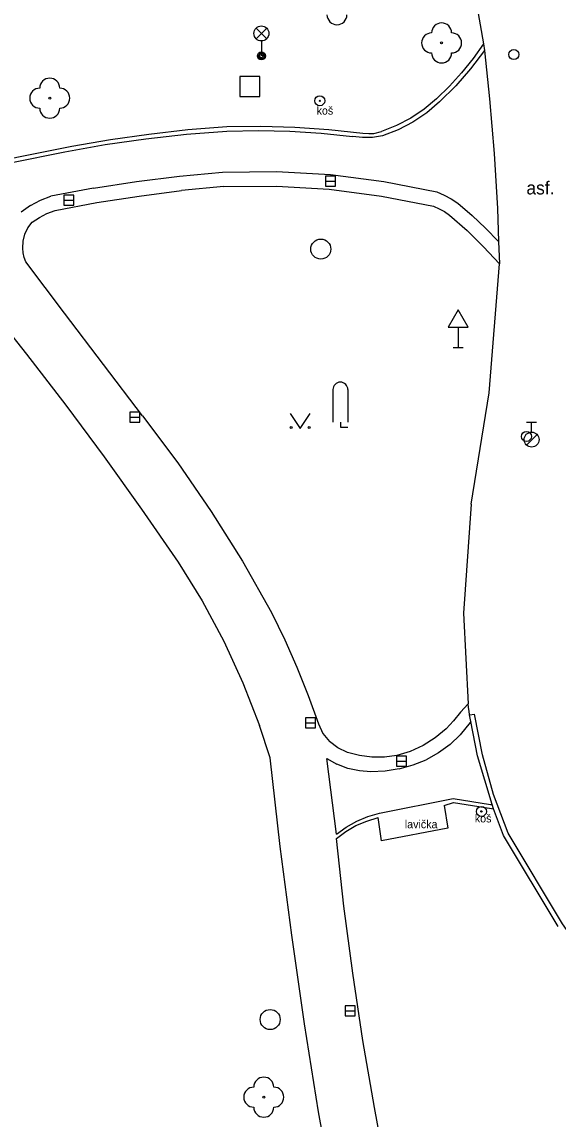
# Model space of a CAD drawing. Extents: x -600309 to -598967, y -1161267 to -1160292.
# Drawn here: x -599033.2 to -599006.4, y -1160601.6 to -1160546.7 of the extents above; entities that cross this region are included whole.
import ezdxf

# ---------------------------------------------------------------- set-up
doc = ezdxf.new("R2010")
doc.units = 0
for name, color, linetype in [('Level 10', 7, 'Continuous'), ('Level 11', 7, 'Continuous'), ('Level 22', 7, 'Continuous'), ('Level 25', 7, 'Continuous'), ('Level 26', 7, 'Continuous'), ('Level 27', 7, 'Continuous'), ('Level 28', 7, 'Continuous'), ('Level 33', 7, 'Continuous'), ('Level 34', 7, 'Continuous'), ('Level 36', 7, 'Continuous'), ('Level 40', 7, 'Continuous'), ('Level 42', 7, 'Continuous')]:
    doc.layers.add(name, color=color, linetype=linetype)

msp = doc.modelspace()

# ---------------------------------------------------------------- linework, layer by layer
at = {"layer": 'Level 10'}
for points in [[(-599011.3, -1160540.87), (-599010.08, -1160547.83)], [(-599010.08, -1160547.83), (-599010.04, -1160548.16), (-599009.78, -1160550.57), (-599009.55, -1160553.31), (-599009.38, -1160556.06), (-599009.33, -1160557.7), (-599009.29, -1160558.81)], [(-599010.7, -1160570.82), (-599009.81, -1160565.26), (-599009.29, -1160558.81)], [(-599010.7, -1160570.82), (-599011.09, -1160576.27), (-599010.86, -1160580.8)], [(-599010.78, -1160581.35), (-599010.8098, -1160581.1671), (-599010.8364, -1160580.9838), (-599010.86, -1160580.8)], [(-599010.78, -1160581.35), (-599010.53, -1160581.32)], [(-598992.4494, -1160607.7998), (-598996.2322, -1160604.1272), (-598999.75, -1160600.2), (-599003.0997, -1160596.1186), (-599006.1386, -1160591.8007), (-599008.85, -1160587.27), (-599009.5779, -1160585.3366), (-599010.1393, -1160583.3485), (-599010.53, -1160581.32)]]:
    msp.add_lwpolyline(points, dxfattribs=at)
at = {"layer": 'Level 11'}
for points in [[(-599010.08, -1160547.83), (-599010.61, -1160548.56), (-599011.18, -1160549.27), (-599011.78, -1160549.94), (-599012.43, -1160550.57)], [(-599010.04, -1160548.16), (-599010.73, -1160549.07), (-599011.47, -1160549.93), (-599012.28, -1160550.73)], [(-599012.43, -1160550.57), (-599013.05, -1160551.09), (-599013.72, -1160551.54), (-599014.44, -1160551.91), (-599015.19, -1160552.21)], [(-599012.28, -1160550.73), (-599012.92, -1160551.27), (-599013.62, -1160551.73), (-599014.36, -1160552.12), (-599015.14, -1160552.42)], [(-599031.01, -1160553.22), (-599029, -1160552.86), (-599026.97, -1160552.57), (-599024.94, -1160552.34), (-599022.91, -1160552.18)], [(-599030.67, -1160552.93), (-599028.74, -1160552.6), (-599026.81, -1160552.33), (-599024.87, -1160552.11), (-599022.92, -1160551.96)], [(-599022.92, -1160551.96), (-599021.21, -1160551.94), (-599019.51, -1160551.98), (-599017.81, -1160552.1), (-599016.11, -1160552.29)], [(-599022.91, -1160552.18), (-599021.34, -1160552.15), (-599019.76, -1160552.19), (-599018.2, -1160552.29), (-599016.63, -1160552.45)], [(-599016.11, -1160552.29), (-599015.81, -1160552.3), (-599015.56, -1160552.3), (-599015.19, -1160552.21)], [(-599041.56, -1160555.53), (-599038.86, -1160554.78), (-599036.15, -1160554.1), (-599033.41, -1160553.48), (-599030.67, -1160552.93)], [(-599015.14, -1160552.42), (-599015.64, -1160552.5), (-599016.14, -1160552.51), (-599016.63, -1160552.45)], [(-599041.53, -1160555.75), (-599038.92, -1160555.03), (-599036.3, -1160554.36), (-599033.66, -1160553.76), (-599031.01, -1160553.22)], [(-599029.58, -1160555.04), (-599027.44, -1160554.7), (-599025.29, -1160554.43), (-599023.13, -1160554.23)], [(-599023.13, -1160554.23), (-599020.43, -1160554.2), (-599017.74, -1160554.36), (-599015.07, -1160554.7), (-599012.42, -1160555.22)], [(-599029.58, -1160555.04), (-599031.71, -1160555.44)], [(-599023.07, -1160554.96), (-599025.19, -1160555.16)], [(-599023.07, -1160554.96), (-599020.43, -1160554.93), (-599017.8, -1160555.09), (-599015.18, -1160555.43), (-599012.59, -1160555.94)], [(-599032.74, -1160555.9), (-599032.24, -1160555.64), (-599031.71, -1160555.44)], [(-599031.5, -1160556.15), (-599029.41, -1160555.76), (-599027.3, -1160555.43), (-599025.19, -1160555.16)], [(-599012.42, -1160555.22), (-599012.06, -1160555.38), (-599011.7, -1160555.57), (-599011.37, -1160555.78)], [(-599032.74, -1160555.9), (-599033.2, -1160556.23)], [(-599032.65, -1160556.74), (-599032.29, -1160556.5), (-599031.91, -1160556.3), (-599031.5, -1160556.15)], [(-599012.59, -1160555.94), (-599012.31, -1160556.07), (-599012.04, -1160556.21), (-599011.78, -1160556.38)], [(-599011.37, -1160555.78), (-599010.66, -1160556.4), (-599009.98, -1160557.04), (-599009.33, -1160557.7)], [(-599033.12, -1160558.04), (-599033.1, -1160557.69), (-599033.02, -1160557.34), (-599032.86, -1160557.02), (-599032.65, -1160556.74)], [(-599011.78, -1160556.38), (-599010.91, -1160557.15), (-599010.08, -1160557.96), (-599009.29, -1160558.81)], [(-599032.97, -1160558.72), (-599033.05, -1160558.5), (-599033.1, -1160558.27), (-599033.12, -1160558.04)], [(-599027.14, -1160566.41), (-599029.09, -1160563.85), (-599031.04, -1160561.29), (-599032.97, -1160558.72)], [(-599035.32, -1160560.33), (-599032.94, -1160563.33)], [(-599032.94, -1160563.33), (-599030.97, -1160565.88), (-599029.05, -1160568.46), (-599027.18, -1160571.07), (-599025.35, -1160573.72)], [(-599027.14, -1160566.41), (-599025.37, -1160568.76), (-599023.7, -1160571.19), (-599022.14, -1160573.68), (-599020.68, -1160576.24)], [(-599025.35, -1160573.72), (-599024.15, -1160575.66)], [(-599024.15, -1160575.66), (-599023.07, -1160577.68)], [(-599020.68, -1160576.24), (-599020.02, -1160577.6), (-599019.41, -1160578.98), (-599018.85, -1160580.39), (-599018.34, -1160581.81)], [(-599023.07, -1160577.68), (-599022.11, -1160579.75), (-599021.28, -1160581.88)], [(-599010.86, -1160580.8), (-599011.24, -1160581.22), (-599011.58, -1160581.66)], [(-599006.36, -1160591.93), (-599009.08, -1160587.38), (-599009.58, -1160586.05), (-599009.66, -1160585.84), (-599010.39, -1160583.41), (-599010.72, -1160581.68), (-599010.78, -1160581.35)], [(-599020.75, -1160583.5), (-599021.28, -1160581.88)], [(-599018.34, -1160581.81), (-599018.11, -1160582.28)], [(-599010.72, -1160581.68), (-599010.76, -1160581.74), (-599011.25, -1160582.35), (-599011.76, -1160582.84), (-599012.33, -1160583.26), (-599012.95, -1160583.6)], [(-599011.58, -1160581.66), (-599011.96, -1160582.06)], [(-599018.11, -1160582.28), (-599017.78, -1160582.69)], [(-599011.96, -1160582.06), (-599012.51, -1160582.51), (-599013.11, -1160582.88), (-599013.75, -1160583.18), (-599014.42, -1160583.39)], [(-599016.89, -1160583.23), (-599017.36, -1160583.01), (-599017.78, -1160582.69)], [(-599018.33, -1160601.2), (-599019.04, -1160596.79), (-599019.67, -1160592.37), (-599020.25, -1160587.94), (-599020.75, -1160583.5)], [(-599017.44, -1160587.32), (-599017.92, -1160583.54)], [(-599017.92, -1160583.54), (-599017.41, -1160583.82)], [(-599014.42, -1160583.39), (-599015.04, -1160583.47), (-599015.67, -1160583.47), (-599016.29, -1160583.39), (-599016.89, -1160583.23)], [(-599013.61, -1160583.86), (-599012.95, -1160583.6)], [(-599015.71, -1160584.21), (-599016.29, -1160584.16), (-599016.86, -1160584.03), (-599017.41, -1160583.82)], [(-599014.3, -1160584.05), (-599015, -1160584.17), (-599015.71, -1160584.21)], [(-599014.3, -1160584.05), (-599013.61, -1160583.86)], [(-599015.28, -1160586.27), (-599011.61, -1160585.54)], [(-599012.06, -1160585.89), (-599011.59, -1160585.73), (-599009.68, -1160586.03), (-599009.58, -1160586.05)], [(-599011.61, -1160585.54), (-599009.74, -1160585.83), (-599009.66, -1160585.84)], [(-599017.44, -1160587.32), (-599016.95, -1160586.97), (-599016.42, -1160586.67), (-599015.86, -1160586.44), (-599015.28, -1160586.27)], [(-599012.06, -1160585.89), (-599011.87, -1160587.01), (-599015.18, -1160587.65), (-599015.36, -1160586.48)], [(-599017.44, -1160587.53), (-599016.96, -1160587.19), (-599016.46, -1160586.89), (-599015.92, -1160586.66), (-599015.36, -1160586.48)], [(-599016.11, -1160597.63), (-599016.62, -1160594.27), (-599017.07, -1160590.91), (-599017.44, -1160587.53)], [(-599015.53, -1160600.98), (-599016.11, -1160597.63)], [(-599017.45, -1160605.54), (-599017.94, -1160603.38), (-599018.33, -1160601.2)], [(-599014.14, -1160607.12), (-599014.69, -1160605.09), (-599015.15, -1160603.05), (-599015.53, -1160600.98)]]:
    msp.add_lwpolyline(points, dxfattribs=at)
at = {"layer": 'Level 22'}
for centre in [(-599012.18, -1160547.78), (-599031.77, -1160550.54), (-599021.07, -1160600.46)]:
    msp.add_circle(centre, 0.05, dxfattribs=at)
for centre, start, end in [((-599017.4099, -1160546.37), 180, 0), ((-599012.18, -1160547.28), 0, 180), ((-599012.68, -1160547.78), 90, 270), ((-599011.68, -1160547.78), 270, 90), ((-599012.18, -1160548.28), 180, 0), ((-599031.77, -1160550.04), 0, 180), ((-599032.27, -1160550.54), 90, 270), ((-599031.27, -1160550.54), 270, 90), ((-599031.77, -1160551.04), 180, 0), ((-599021.07, -1160599.96), 0, 180), ((-599021.57, -1160600.46), 90, 270), ((-599020.57, -1160600.46), 270, 90), ((-599021.07, -1160600.96), 180, 0)]:
    msp.add_arc(centre, 0.5, start, end, dxfattribs=at)
at = {"layer": 'Level 25'}
for centre, radius in [((-599018.27, -1160550.67), 0.25), ((-599018.27, -1160550.67), 0.0303), ((-599010.19, -1160586.18), 0.25), ((-599010.19, -1160586.18), 0.0303)]:
    msp.add_circle(centre, radius, dxfattribs=at)
at = {"layer": 'Level 26'}
msp.add_lwpolyline([(-599022.27, -1160550.46), (-599021.27, -1160550.46), (-599021.27, -1160549.46), (-599022.27, -1160549.46)], close=True, dxfattribs=at)
at = {"layer": 'Level 27'}
for p, q in [((-599017.98, -1160554.69), (-599017.48, -1160554.69)), ((-599031.06, -1160555.63), (-599030.56, -1160555.63)), ((-599027.76, -1160566.48), (-599027.26, -1160566.48)), ((-599018.99, -1160581.76), (-599018.49, -1160581.76)), ((-599014.43, -1160583.67), (-599013.93, -1160583.67)), ((-599017, -1160596.14), (-599016.5, -1160596.14))]:
    msp.add_line(p, q, dxfattribs=at)
for points in [[(-599017.98, -1160554.94), (-599017.48, -1160554.94), (-599017.48, -1160554.44), (-599017.98, -1160554.44)], [(-599031.06, -1160555.88), (-599030.56, -1160555.88), (-599030.56, -1160555.38), (-599031.06, -1160555.38)], [(-599027.76, -1160566.73), (-599027.26, -1160566.73), (-599027.26, -1160566.23), (-599027.76, -1160566.23)], [(-599018.99, -1160582.01), (-599018.49, -1160582.01), (-599018.49, -1160581.51), (-599018.99, -1160581.51)], [(-599014.43, -1160583.92), (-599013.93, -1160583.92), (-599013.93, -1160583.42), (-599014.43, -1160583.42)], [(-599017, -1160596.39), (-599016.5, -1160596.39), (-599016.5, -1160595.89), (-599017, -1160595.89)]]:
    msp.add_lwpolyline(points, close=True, dxfattribs=at)
for centre in [(-599018.22, -1160558.08), (-599020.75, -1160596.58)]:
    msp.add_circle(centre, 0.5, dxfattribs=at)
at = {"layer": 'Level 28'}
for p, q in [((-599007.93, -1160566.725), (-599007.43, -1160566.725)), ((-599007.68, -1160567.225), (-599007.68, -1160566.725)), ((-599007.938, -1160567.872), (-599007.408, -1160567.342))]:
    msp.add_line(p, q, dxfattribs=at)
for centre, radius in [((-599008.57, -1160548.36), 0.25), ((-599007.94, -1160567.44), 0.25), ((-599007.68, -1160567.6), 0.375)]:
    msp.add_circle(centre, radius, dxfattribs=at)
at = {"layer": 'Level 33'}
for p, q in [((-599021.455, -1160547.57), (-599020.925, -1160547.04)), ((-599021.455, -1160547.04), (-599020.925, -1160547.57)), ((-599021.19, -1160547.68), (-599021.19, -1160548.43))]:
    msp.add_line(p, q, dxfattribs=at)
for centre, radius in [((-599021.19, -1160547.305), 0.375), ((-599021.19, -1160548.43), 0.2), ((-599021.19, -1160548.43), 0.1445), ((-599021.19, -1160548.43), 0.0876)]:
    msp.add_circle(centre, radius, dxfattribs=at)
at = {"layer": 'Level 34'}
for p, q in [((-599011.36, -1160561.982), (-599011.36, -1160563)), ((-599011.61, -1160563), (-599011.11, -1160563))]:
    msp.add_line(p, q, dxfattribs=at)
msp.add_lwpolyline([(-599011.86, -1160561.982), (-599010.86, -1160561.982), (-599011.36, -1160561.116)], close=True, dxfattribs=at)
at = {"layer": 'Level 36'}
for p, q in [((-599017.615, -1160565.105), (-599017.615, -1160566.73)), ((-599016.865, -1160565.105), (-599016.865, -1160566.73))]:
    msp.add_line(p, q, dxfattribs=at)
for points in [[(-599019.75, -1160566.29), (-599019.25, -1160567.04), (-599018.75, -1160566.29)], [(-599017.24, -1160566.73), (-599017.24, -1160566.98), (-599016.865, -1160566.98)]]:
    msp.add_lwpolyline(points, dxfattribs=at)
for centre in [(-599019.7002, -1160566.9898), (-599018.8008, -1160566.9898)]:
    msp.add_circle(centre, 0.05, dxfattribs=at)
msp.add_arc((-599017.2403, -1160565.1046), 0.375, 0, 180, dxfattribs=at)

# ---------------------------------------------------------------- texts
at = {"layer": 'Level 40'}
msp.add_text('asf.', height=0.65, dxfattribs=at).set_placement((-599007.94, -1160555.35))
at = {"layer": 'Level 42'}
for s, p in [('koš', (-599018.43, -1160551.36)), ('koš', (-599010.52, -1160586.73)), ('lavička', (-599014.02, -1160587.02))]:
    msp.add_text(s, height=0.4, dxfattribs=at).set_placement(p)

doc.saveas('drawing.dxf')
